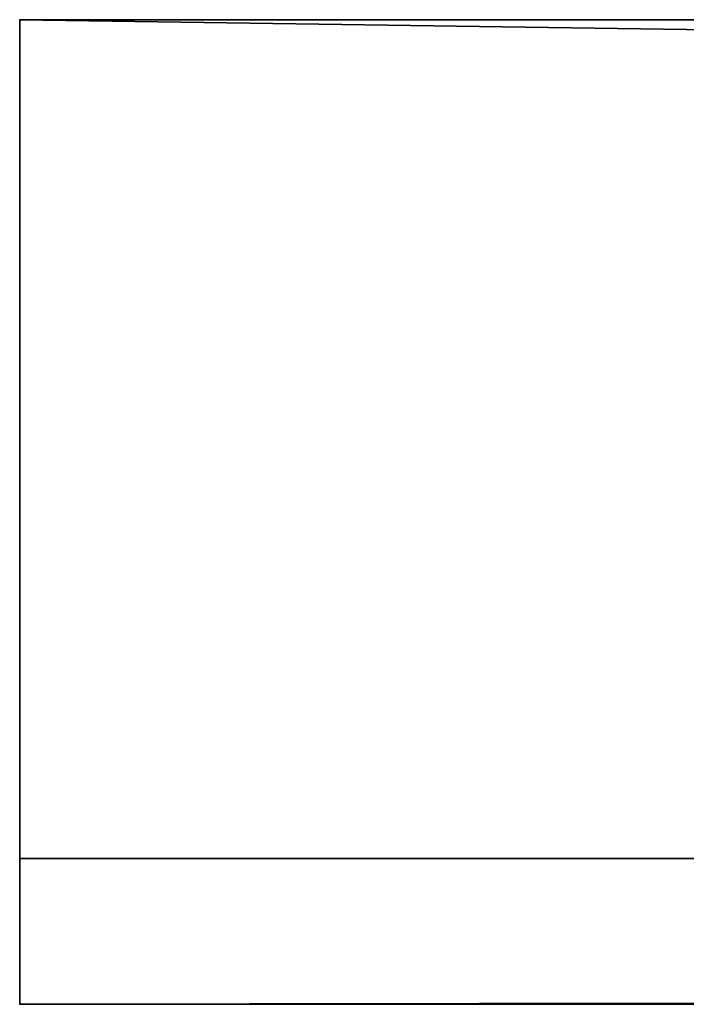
# Model space of a CAD drawing. Header units: millimetres. Extents: x -503 to 6703, y -110 to 193.
# Tile 607 of 656: x 2578 to 2587, y -44 to -30. Entities that reach past the tile are written whole.
import ezdxf

# ---------------------------------------------------------------- set-up
doc = ezdxf.new("R2010")
doc.units = ezdxf.units.MM
doc.layers.add('151', color=7, linetype='Continuous', true_color=0xffffff)

# ---------------------------------------------------------------- blocks, each defined once
blk = doc.blocks.new('UG_SURFACE_241')
at = {"layer": '151', "color": 35, "linetype": 'Continuous', "lineweight": 35}
for points in [[(2578, -30, 2030), (2578, -43.5, 2030), (3422, -43.5, 2030), (3422, -42.218, 2030)], [(3422, -42.218, 2030), (3422, -30, 2030), (2578, -30, 2030)], [(2578, -30, 2030), (2578, -30), (2578, -41.5)], [(2578, -41.5), (2578, -43.5, 2), (2578, -43.5, 2030), (2578, -30, 2030)], [(2578, -30, 2030), (2591, -30, 2017), (2591, -30, 1027)], [(2578, -30, 2030), (3422, -30, 2030), (3409, -30, 2017), (2591, -30, 2017)], [(2591, -30, 1027), (2591, -30), (2578, -30), (2578, -30, 2030)], [(3422, -41.5), (2578, -41.5), (2578, -30), (2591, -30)], [(2578, -43.5, 2), (2578, -41.5), (3422, -41.5), (3422, -42.218, 0.718)], [(3422, -42.218, 0.718), (3422, -43.5, 2), (2578, -43.5, 2)], [(2578, -43.5, 2), (2636, -43.5, 1015), (2636, -43.5, 1032)], [(2578, -43.5, 2), (2636.761, -43.5, 1011.173), (2636, -43.5, 1015)], [(2636, -43.5, 1032), (2637.34, -43.5, 1099), (2578, -43.5, 2)], [(2578, -43.5, 2), (2638.929, -43.5, 1007.929), (2636.761, -43.5, 1011.173)], [(2578, -43.5, 2), (2646, -43.5, 1005), (2642.173, -43.5, 1005.761)], [(2642.173, -43.5, 1005.761), (2638.929, -43.5, 1007.929), (2578, -43.5, 2)], [(3422, -43.5, 2030), (2578, -43.5, 2030), (2641.933, -43.5, 1113.135), (2646, -43.5, 1114)], [(2578, -43.5, 2030), (2636.489, -43.5, 1107.09), (2638.569, -43.5, 1110.691)], [(2638.569, -43.5, 1110.691), (2641.933, -43.5, 1113.135), (2578, -43.5, 2030)], [(2578, -43.5, 2030), (2578, -43.5, 2), (2636.055, -43.5, 1102.955)], [(2637.34, -43.5, 1099), (2636.055, -43.5, 1102.955), (2578, -43.5, 2)], [(2636.055, -43.5, 1102.955), (2636.489, -43.5, 1107.09), (2578, -43.5, 2030)], [(2649.827, -43.5, 1005.761), (2646, -43.5, 1005), (2578, -43.5, 2), (3422, -43.5, 2)]]:
    blk.add_3dface(points, dxfattribs=at)

msp = doc.modelspace()

# ---------------------------------------------------------------- linework, layer by layer
at = {"layer": '151', "color": 252, "linetype": 'Continuous', "lineweight": -3, "true_color": 0x939598}
for p, q in [((2578, -30, 2030), (3422, -30, 2030)), ((2578, -30, 2030), (2578, -43.5, 2030)), ((2578, -30), (2591, -30)), ((2578, -30), (2578, -41.5)), ((2578, -30), (2578, -30, 2030)), ((2578, -41.5), (2578, -43.5, 2)), ((2578, -41.5), (3422, -41.5)), ((3422, -43.5, 2), (2578, -43.5, 2)), ((3422, -43.5, 2030), (2578, -43.5, 2030)), ((2578, -43.5, 2), (2578, -43.5, 2030))]:
    msp.add_line(p, q, dxfattribs=at)

# ---------------------------------------------------------------- block references
msp.add_blockref('UG_SURFACE_241', (0, 0), dxfattribs=at)

doc.saveas('drawing.dxf')
